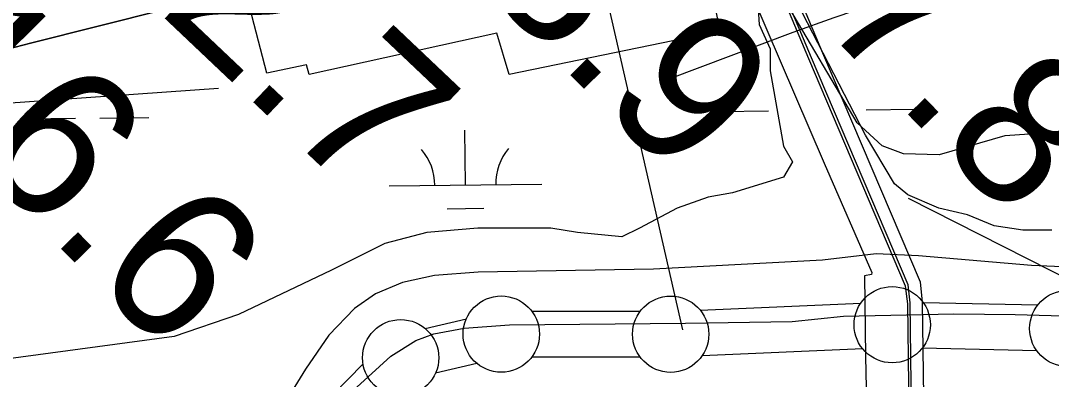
# Model space of a CAD drawing. Extents: x 3651524 to 3689615, y 505651 to 531377.
# Drawn here: x 3669026 to 3669701, y 512721 to 512956 of the extents above; entities that cross this region are included whole.
import ezdxf

# ---------------------------------------------------------------- set-up
doc = ezdxf.new("R2010")
doc.units = 0
for name, color, linetype in [('V-CHAN-DOCK', 7, 'Continuous'), ('V-FLOD-BASE', 7, 'Continuous'), ('V-LEVE-TOET', 7, 'Continuous'), ('V-RIVR-RANG', 7, 'Continuous'), ('V-RRAP-FSHR', 7, 'Continuous'), ('V-RRAP-RVMT', 7, 'Continuous'), ('V-SITE-VEGE', 7, 'Continuous'), ('V-SURV-IDEN', 7, 'Continuous'), ('V-SURV-LINE', 7, 'Continuous'), ('V-TOPO-DPTH', 7, 'Continuous'), ('V-TOPO-MINR', 7, 'Continuous'), ('V-UTIL-LINE', 7, 'Continuous'), ('V-WETL-SWMP', 7, 'Continuous')]:
    doc.layers.add(name, color=color, linetype=linetype)

msp = doc.modelspace()

# ---------------------------------------------------------------- linework, layer by layer
at = {"layer": 'V-CHAN-DOCK'}
msp.add_lwpolyline([(3669461.708, 513142.519), (3669486.407, 513089.277), (3669489.667, 513081.511), (3669551.12, 512935.118), (3669614.948, 512785.034), (3669616.435, 512771.825), (3669618.061, 512647.405), (3669610.076, 512647.308), (3669608.454, 512771.411), (3669607.114, 512783.06), (3669543.769, 512932.011), (3669482.309, 513078.422), (3669479.102, 513086.066), (3669453.903, 513140.381)], dxfattribs=at)
at = {"layer": 'V-FLOD-BASE'}
msp.add_lwpolyline([(3669245.976, 512716.086), (3669268.217, 512736.323), (3669284.679, 512746.522), (3669296.539, 512751.035), (3669316.317, 512754.779), (3669345.988, 512756.964), (3669461.27, 512758.048), (3669531.176, 512759.014), (3669564.804, 512762.662), (3669637.085, 512764.032), (3669677.184, 512763.606), (3669708.711, 512762.893)], dxfattribs=at)
at = {"layer": 'V-LEVE-TOET'}
msp.add_lwpolyline([(3669790.822, 512836.715), (3669779.124, 512819.67), (3669769.516, 512811.072), (3669753.712, 512802.194), (3669737.24, 512795.692), (3669722.996, 512794.336), (3669688.039, 512795.829), (3669613.893, 512802.106), (3669586.321, 512803.356), (3669551.114, 512799.178), (3669440.46, 512793.359), (3669325.576, 512791.354), (3669296.959, 512789.171), (3669275.998, 512784.635), (3669258.342, 512777.203), (3669244.516, 512767.538), (3669227.806, 512750.085), (3669212.432, 512727.887), (3669203.629, 512713.618), (3669194.02, 512705.811), (3669181.898, 512700.374), (3669160.675, 512695.571), (3669040.662, 512687.486), (3668911.671, 512682.542)], dxfattribs=at)
at = {"layer": 'V-RIVR-RANG'}
msp.add_line((3669459.643, 512753.593), (3669308.255, 513416.527), dxfattribs=at)
at = {"layer": 'V-RRAP-FSHR'}
msp.add_lwpolyline([(3666446.036, 512858.375), (3666748.876, 512924.46), (3666926.088, 512933.719), (3667180.318, 512926.445), (3667429.885, 512916.094), (3667594.622, 512929.414), (3667731.904, 512933.854), (3667882.913, 512898.334), (3668088.835, 512805.096), (3668247.625, 512797.869), (3668400.482, 512801.877), (3668523.56, 512867.255), (3668669.992, 512907.214), (3668748.539, 512920.124), (3668871.339, 512916.094), (3669016.037, 512902.088), (3669155.467, 512912.109)], dxfattribs=at)
at = {"layer": 'V-RRAP-RVMT'}
msp.add_lwpolyline([(3669757.232, 513100.29), (3669608.837, 513063.719), (3669610.555, 513054.362), (3669469.402, 513022.3), (3669483.894, 512949.379), (3669345.756, 512921.08), (3669337.797, 512948.098), (3669214.928, 512920.901), (3669212.974, 512927.36), (3669187.069, 512921.904), (3669171.92, 512980.869), (3669138.886, 512975.696), (3669132.522, 512998.069), (3669049.009, 512983.232), (3669042.09, 513005.942), (3669013.055, 513000.644)], dxfattribs=at)
at = {"layer": 'V-SITE-VEGE'}
msp.add_lwpolyline([(3669709.168, 512877.549), (3669700.683, 512879.697), (3669686.679, 512881.831), (3669670.51, 512880.801), (3669627.551, 512868.271), (3669604.081, 512869), (3669590.265, 512874.29), (3669573.859, 512889.236), (3669526.923, 512968.787)], dxfattribs=at)
at = {"layer": 'V-SURV-LINE'}
for points in [[(3669470.95, 512766.574), (3669576.12, 512771.101)], [(3669617.044, 512771.535), (3669692.127, 512769.899)], [(3669290.801, 512754.494), (3669317.793, 512760.836)], [(3669360.653, 512765.789), (3669431.665, 512765.741)], [(3669577.412, 512741.128), (3669472.241, 512736.601)], [(3669691.459, 512739.906), (3669616.375, 512741.542)], [(3669431.645, 512735.741), (3669360.633, 512735.789)], [(3669230.368, 512710.905), (3669250.094, 512731.351)], [(3669324.634, 512731.626), (3669297.642, 512725.284)]]:
    msp.add_lwpolyline(points, dxfattribs=at)
for centre in [(3669596.735, 512756.974), (3669340.671, 512750.802), (3669451.627, 512750.728), (3669711.768, 512754.467), (3669274.764, 512735.318)]:
    msp.add_circle(centre, 25, dxfattribs=at)
at = {"layer": 'V-TOPO-DPTH'}
msp.add_lwpolyline([(3670700.365, 513353.41), (3669975.743, 513151.972), (3669942.653, 513142.949), (3669909.506, 513134.145), (3669876.274, 513125.668), (3669842.985, 513117.41), (3669825.859, 513113.251), (3669797.123, 513106.455), (3669768.336, 513099.889), (3669739.472, 513093.669), (3669710.557, 513087.68), (3669681.603, 513081.869), (3669652.647, 513076.064), (3669623.689, 513070.269), (3669594.73, 513064.48), (3669389.173, 513023.428), (3669299.521, 513004.727), (3669210.101, 512985.011), (3669121.03, 512963.774), (3669032.192, 512941.521), (3668956.696, 512921.925)], dxfattribs=at)
at = {"layer": 'V-TOPO-MINR'}
for points in [[(3668956.696, 512921.925), (3669032.192, 512941.521), (3669121.03, 512963.774), (3669210.101, 512985.011), (3669299.521, 513004.727), (3669389.173, 513023.428), (3669594.73, 513064.48), (3669623.689, 513070.269), (3669652.647, 513076.064), (3669681.603, 513081.869), (3669710.557, 513087.68), (3669739.472, 513093.669), (3669768.336, 513099.889), (3669797.123, 513106.455), (3669825.859, 513113.251), (3669842.985, 513117.41), (3669876.274, 513125.668), (3669909.506, 513134.145), (3669942.653, 513142.949), (3669975.743, 513151.972), (3670700.365, 513353.41)], [(3669450.67, 512918.14), (3669531.922, 512948.778), (3669558.816, 512958.45), (3669585.889, 512967.564), (3669613.23, 512975.841), (3669640.749, 512983.561), (3669668.425, 512990.769), (3669696.131, 512997.855), (3669723.885, 513004.757), (3669751.669, 513011.536), (3669870.197, 513040.039), (3669894.903, 513046.088), (3669919.575, 513052.272), (3669944.195, 513058.658), (3669968.781, 513065.18), (3670398.42, 513181.04)]]:
    msp.add_lwpolyline(points, dxfattribs=at)
at = {"layer": 'V-UTIL-LINE'}
msp.add_line((3669891.895, 512695.211), (3669607.307, 512839.65), dxfattribs=at)
for points in [[(3669456.328, 513131.294), (3669440.896, 513124.709), (3669495.158, 512995.765), (3669552.181, 512862.768), (3669583.388, 512791.238), (3669583.13, 512789.929), (3669578.682, 512788.999), (3669579.206, 512736.112), (3669582.163, 512602.455), (3669589.251, 512594.357), (3669609.019, 512595.455)], [(3669608.497, 512646.51), (3669606.875, 512770.612), (3669605.535, 512782.259), (3669542.188, 512931.212), (3669480.73, 513077.624), (3669477.523, 513085.267), (3669456.328, 513131.294)]]:
    msp.add_lwpolyline(points, dxfattribs=at)
at = {"layer": 'V-WETL-SWMP'}
for p, q in [((3669483.689, 512896.809), (3669515.687, 512897.154)), ((3669579.683, 512897.843), (3669611.682, 512898.187)), ((3669029.807, 512891.924), (3669061.805, 512892.268)), ((3669077.804, 512892.441), (3669109.803, 512892.785)), ((3669317.134, 512848.584), (3669316.747, 512884.582)), ((3669267.137, 512848.046), (3669367.131, 512849.122)), ((3669305.301, 512833.025), (3669329.3, 512833.283))]:
    msp.add_line(p, q, dxfattribs=at)
for points in [[(3669508.195, 512974.154), (3669509.647, 512953.833), (3669516.904, 512937.866), (3669516.904, 512923.351), (3669525.613, 512873.999), (3669531.42, 512863.838), (3669525.613, 512853.678), (3669492.228, 512843.517), (3669476.262, 512840.614), (3669455.94, 512833.356), (3669431.265, 512820.293), (3669419.652, 512814.487), (3669390.622, 512817.39), (3669373.204, 512820.293), (3669351.431, 512820.293), (3669325.304, 512820.293), (3669291.919, 512817.39), (3669264.34, 512810.132), (3669229.503, 512792.714), (3669168.539, 512763.683), (3669126.445, 512749.168), (3668975.487, 512728.847)], [(3669701.248, 512818.841), (3669682.378, 512818.841), (3669663.508, 512821.744), (3669646.09, 512829.002), (3669627.22, 512833.356), (3669606.899, 512842.065), (3669598.19, 512849.323), (3669579.32, 512881.257), (3669534.323, 512968.348)]]:
    msp.add_lwpolyline(points, dxfattribs=at)
for centre, start, end in [((3669261.889, 512848.464), 359.844864, 41.388523), ((3669372.369, 512849.653), 139.844861, 181.38852)]:
    msp.add_arc(centre, 35.246, start, end, dxfattribs=at)

# ---------------------------------------------------------------- texts
at = {"layer": 'V-SURV-IDEN'}
for s, rotation, p in [('813+08.9', 314.758924, (3669060.517, 513248.783)), ('814+87.8', 314.038537, (3669285.766, 513227.002)), ('810+52.7', 316.523633, (3668842.803, 513220.777)), ('809+16.6', 314.640502, (3668727.533, 513135.544))]:
    msp.add_text(s, height=100, rotation=rotation, dxfattribs=at).set_placement(p)

doc.saveas('drawing.dxf')
